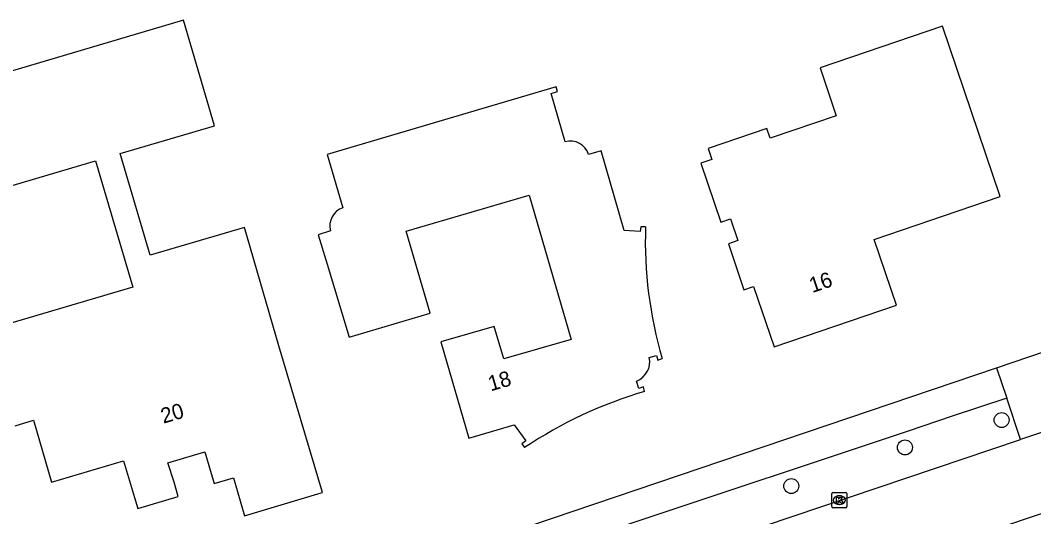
# Model space of a CAD drawing. Extents: x 162417 to 163721, y 384268 to 385416.
# Drawn here: x 163208.3 to 163274.6, y 384571.5 to 384603.9 of the extents above; entities that cross this region are included whole.
import ezdxf

# ---------------------------------------------------------------- set-up
doc = ezdxf.new("R2010")
doc.units = 0
for name, color, linetype in [('IMGEO_Boom', 7, 'Continuous'), ('IMGEO_Kolk', 7, 'Continuous'), ('IMGEO_Pand', 7, 'Continuous'), ('IMGEO_Pand_nummerreeks', 7, 'Continuous'), ('IMGEO_Rijbaan_lokaal_open', 7, 'Continuous'), ('IMGEO_Voetpad_open', 7, 'Continuous')]:
    doc.layers.add(name, color=color, linetype=linetype)

msp = doc.modelspace()

# ---------------------------------------------------------------- linework, layer by layer
at = {"layer": 'IMGEO_Boom'}
for centre in [(163272.483, 384577.851), (163266.164, 384576.061), (163258.736, 384573.539)]:
    msp.add_circle(centre, 0.489, dxfattribs=at)
at = {"layer": 'IMGEO_Kolk'}
for p, q in [((163261.375, 384572.2), (163261.375, 384573.052)), ((163261.45, 384573.126), (163262.302, 384573.126)), ((163261.863, 384572.906), (163261.888, 384572.906)), ((163262.376, 384573.052), (163262.376, 384572.2)), ((163262.302, 384572.126), (163261.45, 384572.126)), ((163261.886, 384572.346), (163261.861, 384572.346))]:
    msp.add_line(p, q, dxfattribs=at)
for points in [[(163261.375, 384572.2), (163261.375, 384573.052)], [(163261.45, 384573.126), (163262.302, 384573.126)], [(163261.696, 384572.826), (163261.819, 384572.826), (163261.819, 384572.675), (163261.949, 384572.826), (163262.113, 384572.826), (163261.967, 384572.675), (163262.12, 384572.426), (163261.968, 384572.426), (163261.883, 384572.59), (163261.819, 384572.523), (163261.819, 384572.426), (163261.696, 384572.426), (163261.696, 384572.826)], [(163262.376, 384573.052), (163262.376, 384572.2)], [(163262.302, 384572.126), (163261.45, 384572.126)]]:
    msp.add_lwpolyline(points, dxfattribs=at)
for centre, start, end in [((163261.452, 384573.05), 91.55205, 178.44795), ((163261.452, 384573.05), 91.55205, 178.44795), ((163262.3, 384573.05), 1.55205, 88.44795), ((163262.3, 384573.05), 1.55205, 88.44795), ((163261.452, 384572.202), 181.55205, 268.44795), ((163261.452, 384572.202), 181.55205, 268.44795), ((163262.3, 384572.202), 271.55205, 358.44795), ((163262.3, 384572.202), 271.55205, 358.44795)]:
    msp.add_arc(centre, 0.0765, start, end, dxfattribs=at)
for centre, major_axis, ratio, start_param, end_param in [((163261.862, 384572.626), (-0.387, 0.002), 0.722429, 4.712389, 7.853982), ((163261.887, 384572.626), (-0.39, 0.002), 0.717154, 1.570796, 4.712389)]:
    msp.add_ellipse(centre, major_axis=major_axis, ratio=ratio, start_param=start_param, end_param=end_param, dxfattribs=at)
at = {"layer": 'IMGEO_Pand'}
for points in [[(163222.271, 384574.076), (163223.006, 384571.599), (163227.8, 384573.027), (163228.097, 384573.115), (163225.242, 384582.699), (163222.995, 384590.423), (163216.832, 384588.606), (163214.876, 384595.241), (163221.05, 384597.061), (163219.021, 384603.947), (163201.714, 384598.845)], [(163257.606, 384582.627), (163265.616, 384585.348), (163264.159, 384589.638), (163272.396, 384592.436), (163268.617, 384603.562), (163260.616, 384600.844), (163261.677, 384597.719), (163257.35, 384596.249), (163257.138, 384596.874), (163253.294, 384595.568), (163253.535, 384594.858), (163252.834, 384594.62), (163254.14, 384590.775), (163254.765, 384590.988), (163255.248, 384589.567), (163254.623, 384589.355), (163255.643, 384586.354), (163256.268, 384586.566), (163257.606, 384582.627)], [(163243.963, 384596.021), (163243.047, 384599.17), (163243.453, 384599.298), (163243.362, 384599.604), (163228.402, 384595.18), (163229.428, 384591.713)], [(163249.211, 384590.458), (163248.892, 384590.472), (163248.867, 384590.148), (163247.812, 384590.231), (163246.3, 384595.429), (163245.485, 384595.193)], [(163203.741, 384591.97), (163213.26, 384594.777), (163215.696, 384586.518), (163206.168, 384583.709)], [(163228.623, 384590.195), (163227.819, 384589.937), (163228.396, 384588.035), (163229.849, 384583.25), (163235.127, 384584.817), (163233.568, 384590.181), (163241.613, 384592.521), (163244.349, 384583.117), (163239.943, 384581.836), (163239.326, 384583.963), (163235.841, 384582.95), (163237.666, 384576.677), (163240.628, 384577.545), (163241.382, 384576.486), (163241.122, 384576.301), (163241.308, 384576.047)], [(163249.453, 384581.937), (163249.923, 384582.07), (163250.009, 384581.769), (163250.304, 384581.865)], [(163249.146, 384579.717), (163249.076, 384580.017), (163248.771, 384579.919), (163248.617, 384580.397)], [(163208.005, 384577.479), (163209.207, 384577.833), (163210.396, 384573.805), (163215.099, 384575.192), (163215.806, 384572.796), (163216.018, 384572.076), (163218.673, 384572.859), (163218.403, 384573.804), (163217.997, 384575.066), (163220.412, 384575.782), (163220.786, 384574.519), (163221.026, 384573.709), (163222.271, 384574.076)]]:
    msp.add_lwpolyline(points, dxfattribs=at)
for centre, radius, start, end in [((163244.287, 384594.803), 1.26, 18.02309, 104.88267), ((163229.827, 384590.529), 1.25, 108.62574, 195.49997), ((163276.218, 384589.527), 27.023, 178.02597, 196.47183), ((163248.149, 384581.648), 1.336, 290.50892, 12.4998), ((163257.101, 384552.522), 28.335, 106.30579, 123.87517)]:
    msp.add_arc(centre, radius, start, end, dxfattribs=at)
at = {"layer": 'IMGEO_Rijbaan_lokaal_open'}
for points in [[(163278.037, 384578.038), (163277.613, 384577.896), (163273.724, 384576.587)], [(163242.124, 384565.946), (163273.724, 384576.587)], [(163280.541, 384573.569), (163271.31, 384570.456), (163267.446, 384569.153), (163267.045, 384569.018)]]:
    msp.add_lwpolyline(points, dxfattribs=at)
at = {"layer": 'IMGEO_Voetpad_open'}
for points in [[(163272.155, 384581.269), (163276.448, 384582.722)], [(163238.95, 384570.032), (163272.155, 384581.269)], [(163272.155, 384581.269), (163272.82, 384579.284)], [(163272.82, 384579.284), (163269.253, 384578.101), (163266.372, 384577.12), (163248.058, 384571.028), (163245.191, 384570.072), (163243.67, 384569.568), (163240.996, 384568.674)], [(163273.724, 384576.587), (163272.82, 384579.284)]]:
    msp.add_lwpolyline(points, dxfattribs=at)

# ---------------------------------------------------------------- texts
at = {"layer": 'IMGEO_Pand_nummerreeks'}
for s, rotation, p in [('16', 18.7646, (163260.107, 384586.138)), ('18', 16.33297, (163239.09, 384579.72)), ('20', 16.51406, (163217.699, 384577.606))]:
    msp.add_text(s, height=1, rotation=rotation, dxfattribs=at).set_placement(p)

doc.saveas('drawing.dxf')
